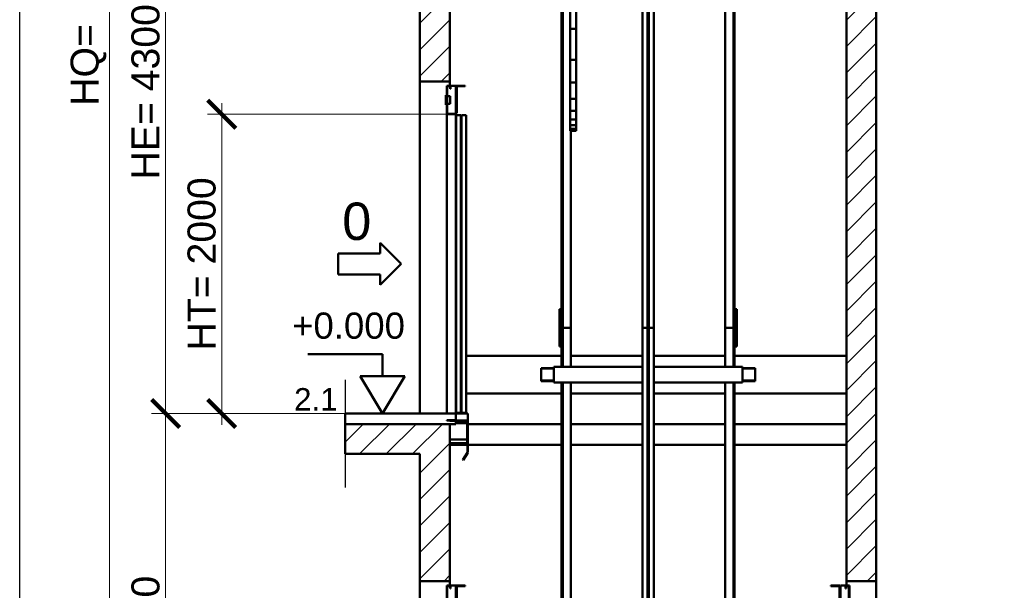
# Model space of a CAD drawing. Header units: millimetres. Extents: x 402 to 79005, y -7782 to 89952.
# Tile 369 of 426: x 50201 to 50859, y 24080 to 24462. Entities that reach past the tile are written whole.
import ezdxf
from ezdxf.enums import TextEntityAlignment as Align

# ---------------------------------------------------------------- set-up
doc = ezdxf.new("R2010")
doc.units = ezdxf.units.MM
doc.header["$LTSCALE"] = 10
doc.linetypes.add('AM_ISO08W050', pattern=[18, 12, -1.5, 3, -1.5])
doc.layers.get('0').update_dxf_attribs({"lineweight": 0})
doc.layers.get('Defpoints').update_dxf_attribs({"color": 253})
for name, color, linetype, lineweight in [('0_A_WYMIAROWANIE', 1, 'Continuous', 5), ('AM_0', 7, 'Continuous', 50), ('AM_5', 3, 'Continuous', 25), ('AM_8', 1, 'Continuous', 25), ('LDCar-AM_0', 7, 'Continuous', 50), ('LDCar-AM_4', 3, 'Continuous', 25), ('LDElectricalComponents-AM_0', 7, 'Continuous', 50), ('LDGuides-AM_0', 7, 'Continuous', 50), ('LDHallButton-AM_0', 7, 'Continuous', 50), ('LDRailBrackets-AM_0', 7, 'Continuous', 50), ('LDShaft-AM_0', 7, 'Continuous', 50), ('LDShaft-AM_4', 3, 'Continuous', 25), ('LDShaft-AM_5', 3, 'Continuous', 25), ('LDShaft-AM_7', 4, 'AM_ISO08W050', 25)]:
    doc.layers.add(name, color=color, linetype=linetype, lineweight=lineweight)
doc.layers.add('AM_VIEWS', color=1, linetype='Continuous', lineweight=25, plot=False)
doc.styles.add('LD', font='ARIALUNI.TTF')
doc.dimstyles.new('LIFT', dxfattribs={"dimtxt": 2.5, "dimasz": 2.5, "dimexe": 1.25, "dimexo": 0, "dimgap": 0.5, "dimtad": 1, "dimdec": 0, "dimzin": 1, "dimdsep": 46, "dimtxsty": 'LD', "dimblk": 'ARCHTICK', "dimcen": 0, "dimdle": 1, "dimclrd": 3, "dimclre": 3, "dimclrt": 4, "dimadec": 0, "dimazin": 0, "dimtp": 0.1, "dimtm": 0.1, "dimtfac": 0.71, "dimtdec": 0, "dimtix": 1, "dimtmove": 0, "dimatfit": 3, "dimfxl": 0, "dimtolj": 1, "dimarcsym": 0})

# ---------------------------------------------------------------- blocks, each defined once
blk = doc.blocks.new('LD_20250707104340_000001A4')
at = {"layer": 'LDShaft-AM_0'}
for p, q in [((2850, 3320), (2850, 17461)), ((2650, 17261), (2650, 3320)), ((0, 6660), (0, 8670)), ((-200, 8470), (-200, 6660)), ((-200, 6660), (-200, 4440)), ((-200, 6660), (-80, 6660)), ((-80, 6660), (0, 6660)), ((0, 6630), (0, 6660)), ((40, 4825), (43, 4825)), ((73, 4825), (78, 4825)), ((108, 4825), (747, 4825)), ((809, 4825), (1287.5, 4825)), ((1362.5, 4825), (1841, 4825)), ((1903, 4825), (2650, 4825)), ((43, 4575), (40, 4575)), ((78, 4575), (73, 4575)), ((747, 4575), (108, 4575)), ((1287.5, 4575), (809, 4575)), ((1841, 4575), (1362.5, 4575)), ((2650, 4575), (1903, 4575)), ((-200, 4370), (-700, 4370)), ((-700, 4370), (-700, 4170)), ((-80, 4370), (-200, 4370)), ((0, 4370), (-80, 4370)), ((0, 3320), (0, 4370)), ((116, 4370), (117, 4370)), ((120, 4370), (747, 4370)), ((809, 4370), (1287.5, 4370)), ((1362.5, 4370), (1841, 4370)), ((1903, 4370), (2650, 4370)), ((117, 4230), (0, 4230)), ((747, 4230), (120, 4230)), ((1287.5, 4230), (809, 4230)), ((1841, 4230), (1362.5, 4230)), ((2650, 4230), (1903, 4230)), ((-700, 4170), (-200, 4170)), ((-200, 4170), (-200, 3320)), ((-200, 3320), (-200, 1100)), ((-200, 3320), (-80, 3320)), ((-80, 3320), (0, 3320)), ((0, 3290), (0, 3320)), ((2650, 3320), (2650, 3290)), ((2650, 3320), (2730, 3320)), ((2730, 3320), (2850, 3320)), ((2850, 1100), (2850, 3320))]:
    blk.add_line(p, q, dxfattribs=at)
blk = doc.blocks.new('LD_20250707104340_000001AF')
at = {"layer": 'LDGuides-AM_0'}
for p, q in [((-5, 2500), (-37.5, 2500)), ((-37.5, 2500), (-37.5, -2500)), ((-5, -2500), (-5, 2500)), ((5, 2500), (-5, 2500)), ((-5, 2500), (-5, -2500)), ((37.5, 2500), (5, 2500)), ((5, 2500), (5, -2500)), ((5, -2500), (5, 2500)), ((37.5, -2500), (37.5, 2500)), ((-37.5, -2500), (-5, -2500)), ((-5, -2500), (5, -2500)), ((5, -2500), (37.5, -2500))]:
    blk.add_line(p, q, dxfattribs=at)
blk = doc.blocks.new('LD_20250707104340_000001B1')
at = {"layer": 'LDGuides-AM_0'}
for p, q in [((-5, 2500), (-37.5, 2500)), ((-37.5, 2500), (-37.5, -2500)), ((-5, -2500), (-5, 2500)), ((5, 2500), (-5, 2500)), ((-5, 2500), (-5, -2500)), ((37.5, 2500), (5, 2500)), ((5, 2500), (5, -2500)), ((5, -2500), (5, 2500)), ((37.5, -2500), (37.5, 2500)), ((-37.5, -2500), (-5, -2500)), ((-5, -2500), (5, -2500)), ((5, -2500), (37.5, -2500))]:
    blk.add_line(p, q, dxfattribs=at)
blk = doc.blocks.new('LD_20250707104340_000001B7')
at = {"layer": 'AM_0'}
for p, q in [((-1208, 70), (-1209, 70)), ((-578, 70), (-1205, 70)), ((-37.5, 70), (-516, 70)), ((516, 70), (37.5, 70)), ((1325, 70), (578, 70)), ((-1325, -70), (-1208, -70)), ((-1205, -70), (-578, -70)), ((-516, -70), (-37.5, -70)), ((37.5, -70), (516, -70)), ((578, -70), (1325, -70))]:
    blk.add_line(p, q, dxfattribs=at)
blk = doc.blocks.new('LD_20250707104340_000001B8')
at = {"layer": 'AM_0'}
for p, q in [((-1282, 125), (-1285, 125)), ((-1247, 125), (-1252, 125)), ((-578, 125), (-1217, 125)), ((-37.5, 125), (-516, 125)), ((516, 125), (37.5, 125)), ((1325, 125), (578, 125)), ((-1285, -125), (-1282, -125)), ((-1252, -125), (-1247, -125)), ((-1217, -125), (-578, -125)), ((-516, -125), (-37.5, -125)), ((37.5, -125), (516, -125)), ((578, -125), (1325, -125))]:
    blk.add_line(p, q, dxfattribs=at)
blk = doc.blocks.new('LD_20250707104340_000001C7')
at = {"layer": 'LDCar-AM_0'}
for p, q in [((0, 2190), (0, 2000)), ((25, 2190), (0, 2190)), ((3, 2003), (3, 2187)), ((3, 2187), (22, 2187)), ((22, 2187), (22, 2170)), ((60, 2190), (25, 2190)), ((25, 2170), (25, 2190)), ((60, 2003), (60, 2190)), ((63, 2190), (63, 2020)), ((123, 2190), (63, 2190)), ((66, 2010), (66, 2187)), ((66, 2187), (123, 2187)), ((123, 2187), (123, 2190)), ((22, 2170), (25, 2170)), ((0, 2000), (0, 0)), ((0, 2000), (63, 2000)), ((60, 2003), (3, 2003)), ((63, 2020), (60, 2020)), ((60, 2020), (60, 2003)), ((60, 0), (60, 2000)), ((63, 2000), (63, 2010)), ((63, 2010), (66, 2010)), ((63, 1995), (63, 5)), ((93, 1995), (63, 1995)), ((93, 5), (93, 1995)), ((128, 1995), (98, 1995)), ((98, 1995), (98, 5)), ((128, 5), (128, 1995)), ((0, 0), (60, 0)), ((140, 0), (60, 0)), ((60, 0), (60, -44.5)), ((63, 5), (93, 5)), ((98, 5), (128, 5)), ((140, -47.5), (140, 0)), ((60, -44.5), (0, -44.5)), ((0, -44.5), (0, -47.5)), ((0, -47.5), (60, -47.5)), ((60, -47.5), (137, -47.5)), ((137, -47.5), (137, -260)), ((140, -260), (140, -47.5)), ((137.2, -260.2), (107.2, -309.2)), ((109.8, -310.8), (139.8, -261.8)), ((137, -260), (140, -260)), ((139.8, -261.8), (137.2, -260.2)), ((107.2, -309.2), (109.8, -310.8))]:
    blk.add_line(p, q, dxfattribs=at)
blk = doc.blocks.new('LD_20250707104340_000001CC')
at = {"layer": 'LDShaft-AM_4'}
blk.add_line((-700, 225), (-700, -495), dxfattribs=at)
blk = doc.blocks.new('LD_20250707104340_000001CD')
at = {"layer": 'LDCar-AM_0'}
for p, q in [((0, 2190), (0, 2000)), ((25, 2190), (0, 2190)), ((3, 2003), (3, 2187)), ((3, 2187), (22, 2187)), ((22, 2187), (22, 2170)), ((60, 2190), (25, 2190)), ((25, 2170), (25, 2190)), ((60, 2003), (60, 2190)), ((63, 2190), (63, 2020)), ((123, 2190), (63, 2190)), ((66, 2010), (66, 2187)), ((66, 2187), (123, 2187)), ((123, 2187), (123, 2190)), ((22, 2170), (25, 2170)), ((0, 2000), (0, 0)), ((0, 2000), (63, 2000)), ((60, 2003), (3, 2003)), ((63, 2020), (60, 2020)), ((60, 2020), (60, 2003)), ((60, 0), (60, 2000)), ((63, 2000), (63, 2010)), ((63, 2010), (66, 2010)), ((63, 1995), (63, 5)), ((93, 1995), (63, 1995)), ((93, 5), (93, 1995)), ((128, 1995), (98, 1995)), ((98, 1995), (98, 5)), ((128, 5), (128, 1995)), ((0, 0), (60, 0)), ((140, 0), (60, 0)), ((60, 0), (60, -44.5)), ((63, 5), (93, 5)), ((98, 5), (128, 5)), ((140, -47.5), (140, 0)), ((60, -44.5), (0, -44.5)), ((0, -44.5), (0, -47.5)), ((0, -47.5), (60, -47.5)), ((60, -47.5), (137, -47.5)), ((137, -47.5), (137, -260)), ((140, -260), (140, -47.5)), ((137.2, -260.2), (107.2, -309.2)), ((109.8, -310.8), (139.8, -261.8)), ((137, -260), (140, -260)), ((139.8, -261.8), (137.2, -260.2)), ((107.2, -309.2), (109.8, -310.8))]:
    blk.add_line(p, q, dxfattribs=at)
blk = doc.blocks.new('LD_20250707104340_000001CE')
at = {"layer": 'LDShaft-AM_0'}
for p, q in [((35, 0), (0, 0)), ((0, 0), (0, -1)), ((35, -1), (35, 0)), ((0, -1), (35, -1)), ((0, -22.5), (0, -126)), ((116, -1), (40, -1)), ((116, -5), (40, -5)), ((40, -5), (116, -5)), ((116, -16), (40, -16)), ((116, -5), (116, -1)), ((116, -16), (116, -5)), ((116, -126), (116, -16)), ((0, -126), (0, -151)), ((0, -126), (116, -126)), ((116, -151), (116, -126)), ((0, -151), (116, -151))]:
    blk.add_line(p, q, dxfattribs=at)
blk = doc.blocks.new('LD_20250707104340_000001CF')
at = {"layer": 'LDShaft-AM_0'}
for p, q in [((-200, 0), (-700, 0)), ((-700, 0), (-700, -70)), ((-80, 0), (-200, 0)), ((0, 0), (-80, 0)), ((40, 0), (0, 0)), ((40, -70), (40, 0)), ((-700, -70), (-200, -70)), ((-200, -70), (-80, -70)), ((-80, -70), (0, -70)), ((0, -70), (40, -70))]:
    blk.add_line(p, q, dxfattribs=at)
blk = doc.blocks.new('LD_20250707104340_000001D0')
at = {"layer": 'LDHallButton-AM_0'}
for p, q in [((-3, 65), (-6, 65)), ((-6, 65), (-6, 0)), ((-6, 0), (-3, 0)), ((0, 65), (-3, 65)), ((-3, 0), (0, 0)), ((0, 58), (0, 65)), ((22, 58), (0, 58)), ((0, 7), (22, 7)), ((0, 0), (0, 7)), ((22, 7), (22, 58))]:
    blk.add_line(p, q, dxfattribs=at)
blk = doc.blocks.new('LD_ENTRY_L')
for p, q in [((0, 0), (-140.6, 140.6)), ((-140.6, 70.3), (-140.6, 140.6)), ((-421.5, -70.3), (-421.5, 70.3)), ((-140.6, 70.3), (-421.5, 70.3)), ((0, 0), (-140.6, -140.6)), ((-140.6, -70.3), (-421.5, -70.3)), ((-140.6, -140.6), (-140.6, -70.3))]:
    blk.add_line(p, q)
blk = doc.blocks.new('LD_20250707104340_000001D2')
at = {"layer": 'LDCar-AM_0'}
blk.add_blockref('LD_ENTRY_L', (0, 0), dxfattribs=at)
at = {"layer": 'LDCar-AM_0', "style": 'LD'}
blk.add_text('0', height=250, dxfattribs=at).set_placement((-200, 160), align=Align.RIGHT)
blk = doc.blocks.new('LD_ENTRY_FLOOR_L')
for p, q in [((-150, 250), (0, 0)), ((0, 0), (150, 250))]:
    blk.add_line(p, q)
at = {"layer": 'AM_0'}
for p, q in [((0, 397.7), (-500, 397.7)), ((0, 250), (0, 397.7)), ((150, 250), (-150, 250))]:
    blk.add_line(p, q, dxfattribs=at)
blk = doc.blocks.new('LD_20250707104340_000001D3')
at = {"layer": 'LDCar-AM_0'}
blk.add_blockref('LD_ENTRY_FLOOR_L', (0, 0), dxfattribs=at)
at = {"layer": 'LDCar-AM_0', "style": 'LD'}
blk.add_text('+0.000', height=175, dxfattribs=at).set_placement((150, 500), align=Align.RIGHT)
blk = doc.blocks.new('LD_20250707104340_000001E5')
at = {"layer": 'LDShaft-AM_7'}
blk.add_line((0, -13822), (0, 4289), dxfattribs=at)
blk = doc.blocks.new('LD_20250707104340_000001EA')
at = {"layer": 'LDCar-AM_0'}
for p, q in [((-63, 2190), (-123, 2190)), ((-123, 2190), (-123, 2187)), ((-123, 2187), (-66, 2187)), ((-66, 2187), (-66, 2010)), ((-63, 2020), (-63, 2190)), ((-25, 2190), (-60, 2190)), ((-60, 2190), (-60, 2003)), ((-25, 2190), (-25, 2170)), ((0, 2190), (-25, 2190)), ((-22, 2170), (-22, 2187)), ((-22, 2187), (-3, 2187)), ((-3, 2187), (-3, 2003)), ((0, 2000), (0, 2190)), ((-25, 2170), (-22, 2170)), ((-98, 1995), (-128, 1995)), ((-128, 1995), (-128, 5)), ((-98, 5), (-98, 1995)), ((-63, 1995), (-93, 1995)), ((-93, 1995), (-93, 5)), ((-66, 2010), (-63, 2010)), ((-60, 2020), (-63, 2020)), ((-63, 2010), (-63, 2000)), ((-63, 2000), (0, 2000)), ((-63, 5), (-63, 1995)), ((-60, 2003), (-60, 2020)), ((-3, 2003), (-60, 2003)), ((-60, 2000), (-60, 0)), ((0, 0), (0, 2000)), ((-60, 0), (-140, 0)), ((-140, 0), (-140, -47.5)), ((-128, 5), (-98, 5)), ((-93, 5), (-63, 5)), ((-60, -44.5), (-60, 0)), ((-60, 0), (0, 0)), ((-140, -47.5), (-140, -260)), ((-137, -260), (-137, -47.5)), ((-137, -47.5), (-60, -47.5)), ((0, -44.5), (-60, -44.5)), ((-60, -47.5), (0, -47.5)), ((0, -47.5), (0, -44.5)), ((-140, -260), (-137, -260)), ((-137.2, -260.2), (-139.8, -261.8)), ((-139.8, -261.8), (-109.8, -310.8)), ((-107.2, -309.2), (-137.2, -260.2)), ((-109.8, -310.8), (-107.2, -309.2))]:
    blk.add_line(p, q, dxfattribs=at)
blk = doc.blocks.new('LD_20250707104340_000001EF')
at = {"layer": 'LDElectricalComponents-AM_0'}
for p, q in [((-20, -150), (-20, -209)), ((20, -209), (20, -150)), ((-20, -343.5), (-20, -920)), ((20, -920), (20, -343.5)), ((20, -920), (-20, -920)), ((-20, -920), (-20, -1433.3)), ((-20, -920), (20, -920)), ((20, -1433.3), (20, -920)), ((20, -1433.3), (-20, -1433.3)), ((-20, -1433.3), (-20, -1499.4)), ((20, -1499.4), (20, -1433.3)), ((-20, -1499.4), (-20, -1602.5)), ((20, -1602.5), (20, -1499.4)), ((-20, -1602.5), (-20, -2022.8)), ((20, -1602.5), (-20, -1602.5)), ((-20, -1602.5), (20, -1602.5)), ((20, -2022.8), (20, -1602.5)), ((20, -2022.8), (-20, -2022.8)), ((-20, -2022.8), (-20, -2407.1)), ((-20, -2022.8), (20, -2022.8)), ((20, -2407.1), (20, -2022.8)), ((20, -2407.1), (-20, -2407.1)), ((-20, -2407.1), (-20, -2689.3)), ((-20, -2407.1), (20, -2407.1)), ((20, -2689.3), (20, -2407.1)), ((20, -2689.3), (-20, -2689.3)), ((-20, -2689.3), (-20, -2896.2)), ((-20, -2689.3), (20, -2689.3)), ((20, -2896.2), (20, -2689.3)), ((20, -2896.2), (-20, -2896.2)), ((-20, -2896.2), (-20, -3047.6)), ((-20, -2896.2), (20, -2896.2)), ((20, -3047.6), (20, -2896.2)), ((20, -3047.6), (-20, -3047.6)), ((-20, -3047.6), (-20, -3157.9)), ((-20, -3047.6), (20, -3047.6)), ((20, -3157.9), (20, -3047.6)), ((20, -3157.9), (-20, -3157.9)), ((-20, -3157.9), (-20, -3237.6)), ((-20, -3157.9), (20, -3157.9)), ((20, -3237.6), (20, -3157.9)), ((20, -3237.6), (-20, -3237.6)), ((-20, -3237.6), (-20, -3294.2)), ((-20, -3237.6), (20, -3237.6)), ((20, -3294.2), (20, -3237.6)), ((20, -3294.2), (-20, -3294.2)), ((-20, -3294.2), (-20, -3333)), ((-20, -3294.2), (20, -3294.2)), ((20, -3333), (-20, -3333)), ((-20, -3333), (-20, -3357.4)), ((-20, -3333), (20, -3333)), ((20, -3333), (20, -3294.2)), ((20, -3357.4), (20, -3333)), ((20, -3357.4), (-20, -3357.4)), ((-20, -3357.4), (-20, -3369.7)), ((-20, -3357.4), (20, -3357.4)), ((20, -3369.7), (-20, -3369.7)), ((-20, -3369.7), (-20, -3370.6)), ((-20, -3369.7), (20, -3369.7)), ((-20, -3370.6), (20, -3370.6)), ((20, -3369.7), (20, -3357.4)), ((20, -3370.6), (20, -3369.7))]:
    blk.add_line(p, q, dxfattribs=at)
blk = doc.blocks.new('LD_20250707104340_000001F6')
at = {"layer": 'LDGuides-AM_0'}
for p, q in [((24, 2500), (-31, 2500)), ((-31, 2500), (-31, 2239)), ((24, 2239), (24, 2500)), ((31, 2500), (24, 2500)), ((24, 2500), (24, 2239)), ((31, 2239), (31, 2500)), ((-31, 2135), (-31, -261)), ((24, -261), (24, 2135)), ((24, 2135), (24, -261)), ((31, -261), (31, 2135)), ((-31, -365), (-31, -2500)), ((24, -2500), (24, -365)), ((24, -365), (24, -2500)), ((31, -2500), (31, -365)), ((-31, -2500), (24, -2500)), ((24, -2500), (31, -2500))]:
    blk.add_line(p, q, dxfattribs=at)
blk = doc.blocks.new('LD_20250707104340_000001FA')
at = {"layer": 'LDGuides-AM_0'}
for p, q in [((24, 2500), (-31, 2500)), ((-31, 2500), (-31, 2239)), ((24, 2239), (24, 2500)), ((31, 2500), (24, 2500)), ((24, 2500), (24, 2239)), ((31, 2239), (31, 2500)), ((-31, 2135), (-31, -240.5)), ((24, -240.5), (24, 2135)), ((24, 2135), (24, -240.5)), ((31, -240.5), (31, 2135)), ((-31, -385.5), (-31, -1940.5)), ((24, -1940.5), (24, -385.5)), ((24, -385.5), (24, -1940.5)), ((31, -1940.5), (31, -385.5)), ((-31, -2085.5), (-31, -2500)), ((24, -2500), (24, -2085.5)), ((24, -2085.5), (24, -2500)), ((31, -2500), (31, -2085.5)), ((-31, -2500), (24, -2500)), ((24, -2500), (31, -2500))]:
    blk.add_line(p, q, dxfattribs=at)
blk = doc.blocks.new('LD_20250707104340_000001FB')
at = {"layer": 'AM_0'}
for p, q in [((15, 125), (0, 125)), ((0, 125), (0, -125)), ((15, -125), (15, 125)), ((0, -125), (15, -125))]:
    blk.add_line(p, q, dxfattribs=at)
blk = doc.blocks.new('LD_20250707104340_00000200')
at = {"layer": 'LDGuides-AM_0'}
for p, q in [((-24, 2500), (-31, 2500)), ((-31, 2500), (-31, 2239)), ((27, 2500), (-24, 2500)), ((-24, 2500), (-24, 2239)), ((-24, 2239), (-24, 2500)), ((-31, 2135), (-31, 2117)), ((-24, 2135), (-24, 2117)), ((-24, 2117), (-24, 2135)), ((-31, 1837), (-31, -261)), ((-24, 1837), (-24, -261)), ((-24, -261), (-24, 1837)), ((-31, -365), (-31, -2500)), ((-24, -365), (-24, -2500)), ((-24, -2500), (-24, -365)), ((31, -2500), (31, -1183.6)), ((-31, -2500), (-24, -2500)), ((-24, -2500), (31, -2500))]:
    blk.add_line(p, q, dxfattribs=at)
blk = doc.blocks.new('LD_20250707104340_00000202')
at = {"layer": 'LDGuides-AM_0'}
for p, q in [((-24, 2500), (-31, 2500)), ((-31, 2500), (-31, 2239)), ((31, 2500), (-24, 2500)), ((-24, 2500), (-24, 2239)), ((-24, 2239), (-24, 2500)), ((31, 2239), (31, 2500)), ((-31, 2135), (-31, -240.5)), ((-24, 2135), (-24, -240.5)), ((-24, -240.5), (-24, 2135)), ((31, -240.5), (31, 2135)), ((-31, -385.5), (-31, -1940.5)), ((-24, -385.5), (-24, -1940.5)), ((-24, -1940.5), (-24, -385.5)), ((31, -1940.5), (31, -385.5)), ((-31, -2085.5), (-31, -2500)), ((-24, -2085.5), (-24, -2500)), ((-24, -2500), (-24, -2085.5)), ((31, -2500), (31, -2085.5)), ((-31, -2500), (-24, -2500)), ((-24, -2500), (31, -2500))]:
    blk.add_line(p, q, dxfattribs=at)
blk = doc.blocks.new('LD_20250707104340_00000203')
at = {"layer": 'AM_0'}
for p, q in [((0, 125), (-15, 125)), ((-15, 125), (-15, -125)), ((0, -125), (0, 125)), ((-15, -125), (0, -125))]:
    blk.add_line(p, q, dxfattribs=at)
blk = doc.blocks.new('LD_20250707104341_00000000')
at = {"layer": 'LDRailBrackets-AM_0'}
for p, q in [((-693, 44), (-715, 44)), ((-715, 44), (-715, 40)), ((-715, 40), (-693, 40)), ((-715, 40), (-715, -40)), ((-630, 44), (-693, 44)), ((-693, 44), (-693, 40)), ((-693, 40), (-693, 44)), ((-693, 40), (-630, 40)), ((-630, 52), (-630, -52)), ((-37.5, 52), (-630, 52)), ((630, 52), (37.5, 52)), ((630, -52), (630, 52)), ((693, 44), (630, 44)), ((630, 40), (693, 40)), ((693, 40), (693, 44)), ((693, 44), (693, 40)), ((715, 44), (693, 44)), ((693, 40), (715, 40)), ((715, 40), (715, 44)), ((715, -40), (715, 40)), ((-693, -40), (-715, -40)), ((-715, -40), (-715, -44)), ((-715, -44), (-693, -44)), ((-630, -40), (-693, -40)), ((-693, -40), (-693, -44)), ((-693, -44), (-693, -40)), ((-693, -44), (-630, -44)), ((-630, -52), (-37.5, -52)), ((37.5, -52), (630, -52)), ((693, -40), (630, -40)), ((630, -44), (693, -44)), ((693, -44), (693, -40)), ((693, -40), (693, -44)), ((715, -40), (693, -40)), ((693, -44), (715, -44)), ((715, -44), (715, -40))]:
    blk.add_line(p, q, dxfattribs=at)
blk = doc.blocks.new('LD_20250707104341_00000008')
at = {"layer": 'AM_8'}
for p, q in [((-200, 7047.8), (0, 7247.8)), ((2650, 7069.4), (2850, 7269.4)), ((-200, 6871.1), (0, 7071.1)), ((2650, 6892.6), (2850, 7092.6)), ((2650, 6715.9), (2850, 6915.9)), ((-200, 6694.3), (0, 6894.3)), ((-57.5, 6660), (0, 6717.5)), ((2650, 6539.1), (2850, 6739.1)), ((2650, 6362.3), (2850, 6562.3)), ((2650, 6185.5), (2850, 6385.5)), ((2650, 6008.8), (2850, 6208.8)), ((2650, 5832), (2850, 6032)), ((2650, 5655.2), (2850, 5855.2)), ((2650, 5478.4), (2850, 5678.4)), ((2650, 5301.7), (2850, 5501.7)), ((2650, 5124.9), (2850, 5324.9)), ((2650, 4948.1), (2850, 5148.1)), ((2650, 4771.3), (2850, 4971.3)), ((2650, 4594.5), (2850, 4794.5)), ((2650, 4417.8), (2850, 4617.8)), ((2650, 4241), (2850, 4441)), ((-700, 4249.7), (-579.7, 4370)), ((-603, 4170), (-403, 4370)), ((-426.2, 4170), (-226.2, 4370)), ((-249.4, 4170), (-49.4, 4370)), ((-200, 4042.6), (0, 4242.6)), ((2650, 4064.2), (2850, 4264.2)), ((2650, 3887.4), (2850, 4087.4)), ((-200, 3865.9), (0, 4065.9)), ((-200, 3689.1), (0, 3889.1)), ((2650, 3710.7), (2850, 3910.7)), ((-200, 3512.3), (0, 3712.3)), ((2650, 3533.9), (2850, 3733.9)), ((2650, 3357.1), (2850, 3557.1)), ((-200, 3335.5), (0, 3535.5)), ((-38.8, 3320), (0, 3358.8)), ((2789.7, 3320), (2850, 3380.3))]:
    blk.add_line(p, q, dxfattribs=at)
blk = doc.blocks.new('_ArchTick')
at = {"color": 0, "linetype": 'ByBlock', "const_width": 0.15}
blk.add_lwpolyline([(-0.5, -0.5), (0.5, 0.5)], dxfattribs=at)
blk = doc.blocks.new('*D3924')
at = {"layer": 'Defpoints', "color": 0}
for p in [(133935.6, 6002.2), (135635.6, 6002.2), (135635.6, 2662.2)]:
    blk.add_point(p, dxfattribs=at)
at = {"layer": 'LDShaft-AM_5', "color": 3, "lineweight": -2}
for p, q in [((133935.6, 2587.2), (133935.6, 6077.2)), ((135635.6, 6002.2), (133841.9, 6002.2)), ((135635.6, 2662.2), (133841.9, 2662.2))]:
    blk.add_line(p, q, dxfattribs=at)
at = {"layer": 'LDShaft-AM_5', "color": 3, "lineweight": -2, "xscale": 187.5, "yscale": 187.5, "zscale": 187.5}
for p, rotation in [((133935.6, 6002.2), 90), ((133935.6, 2662.2), 270)]:
    blk.add_blockref('_ArchTick', p, dxfattribs=dict(at, rotation=rotation))
at = {"layer": 'LDShaft-AM_5', "color": 4, "insert": (133802.3, 4332.2), "char_height": 187.5, "attachment_point": 5, "rotation": 90, "style": 'LD'}
blk.add_mtext('\\A1;HE= 3340', dxfattribs=at)
blk = doc.blocks.new('*D3925')
at = {"layer": 'Defpoints', "color": 0}
for p in [(133935.6, 10302.2), (135635.6, 10302.2), (135635.6, 6002.2)]:
    blk.add_point(p, dxfattribs=at)
at = {"layer": 'LDShaft-AM_5', "color": 3, "lineweight": -2}
for p, q in [((133935.6, 5927.2), (133935.6, 10377.2)), ((135635.6, 10302.2), (133841.9, 10302.2)), ((135635.6, 6002.2), (133841.9, 6002.2))]:
    blk.add_line(p, q, dxfattribs=at)
at = {"layer": 'LDShaft-AM_5', "color": 3, "lineweight": -2, "xscale": 187.5, "yscale": 187.5, "zscale": 187.5}
for p, rotation in [((133935.6, 10302.2), 90), ((133935.6, 6002.2), 270)]:
    blk.add_blockref('_ArchTick', p, dxfattribs=dict(at, rotation=rotation))
at = {"layer": 'LDShaft-AM_5', "color": 4, "insert": (133802.3, 8152.2), "char_height": 187.5, "attachment_point": 5, "rotation": 90, "style": 'LD'}
blk.add_mtext('\\A1;HE= 4300', dxfattribs=at)
blk = doc.blocks.new('*D3934')
at = {"layer": 'AM_5', "color": 3, "lineweight": -2}
for p, q in [((133560.6, 2587.2), (133560.6, 14877.2)), ((135835.6, 14802.2), (133466.9, 14802.2)), ((135835.6, 2662.2), (133466.9, 2662.2))]:
    blk.add_line(p, q, dxfattribs=at)
at = {"layer": 'Defpoints', "color": 0}
for p in [(133560.6, 14802.2), (135835.6, 14802.2), (135835.6, 2662.2)]:
    blk.add_point(p, dxfattribs=at)
at = {"layer": 'AM_5', "color": 3, "lineweight": -2, "xscale": 187.5, "yscale": 187.5, "zscale": 187.5}
for p, rotation in [((133560.6, 14802.2), 90), ((133560.6, 2662.2), 270)]:
    blk.add_blockref('_ArchTick', p, dxfattribs=dict(at, rotation=rotation))
at = {"layer": 'AM_5', "color": 4, "insert": (133420.4, 8732.2), "char_height": 187.5, "attachment_point": 5, "rotation": 90, "style": 'LD'}
blk.add_mtext('\\A1;HQ= 12140', dxfattribs=at)
blk = doc.blocks.new('*D3946')
at = {"layer": 'Defpoints', "color": 0}
for p in [(134310.6, 8002.2), (135815.6, 8002.2), (135815.6, 6002.2)]:
    blk.add_point(p, dxfattribs=at)
at = {"layer": 'LDShaft-AM_5', "color": 3, "lineweight": -2}
for p, q in [((134310.6, 5927.2), (134310.6, 8077.2)), ((135815.6, 8002.2), (134216.9, 8002.2)), ((135815.6, 6002.2), (134216.9, 6002.2))]:
    blk.add_line(p, q, dxfattribs=at)
at = {"layer": 'LDShaft-AM_5', "color": 3, "lineweight": -2, "xscale": 187.5, "yscale": 187.5, "zscale": 187.5}
for p, rotation in [((134310.6, 8002.2), 90), ((134310.6, 6002.2), 270)]:
    blk.add_blockref('_ArchTick', p, dxfattribs=dict(at, rotation=rotation))
at = {"layer": 'LDShaft-AM_5', "color": 4, "insert": (134177.3, 7002.2), "char_height": 187.5, "attachment_point": 5, "rotation": 90, "style": 'LD'}
blk.add_mtext('\\A1;HT= 2000', dxfattribs=at)
blk = doc.blocks.new('LD_20250707104341_0000000C')
at = {"layer": 'LDCar-AM_4'}
blk.add_line((-700, 4665), (-700, 3945), dxfattribs=at)
blk = doc.blocks.new('zw$317')
at = {"layer": 'AM_VIEWS'}
blk.add_lwpolyline([(3294.9, -1941), (13213.7, -1941), (13213.7, -22464.2), (3294.9, -22464.2)], close=True, dxfattribs=at)
for name, p in [('LD_20250707104340_000001E5', (7494.9, -7130)), ('LD_20250707104340_000001A4', (6169.9, -20527)), ('LD_20250707104341_00000008', (6169.9, -20527)), ('LD_20250707104341_0000000C', (6169.9, -20527)), ('LD_20250707104340_00000200', (6947.9, -13014)), ('LD_20250707104340_000001AF', (7494.9, -13014)), ('LD_20250707104340_000001F6', (8041.9, -13014)), ('LD_20250707104340_000001EF', (6994.9, -10827)), ('LD_20250707104340_000001CD', (6149.9, -16087)), ('LD_20250707104340_000001D0', (6149.9, -14024.5)), ('LD_20250707104340_000001D2', (5844.9, -15087)), ('LD_20250707104340_00000203', (6916.9, -15514)), ('LD_20250707104340_000001FB', (8072.9, -15514)), ('LD_20250707104340_000001D3', (5719.9, -16087)), ('LD_20250707104340_00000202', (6947.9, -18014)), ('LD_20250707104340_000001B1', (7494.9, -18014)), ('LD_20250707104340_000001FA', (8041.9, -18014)), ('LD_20250707104340_000001B8', (7494.9, -15827)), ('LD_20250707104341_00000000', (7494.9, -15827)), ('LD_20250707104340_000001CC', (6169.9, -16087)), ('LD_20250707104340_000001CF', (6169.9, -16087)), ('LD_20250707104340_000001CE', (6169.9, -16134.5)), ('LD_20250707104340_000001B7', (7494.9, -16227)), ('LD_20250707104340_000001C7', (6149.9, -19427)), ('LD_20250707104340_000001EA', (8839.9, -19427))]:
    blk.add_blockref(name, p)
at = {"layer": 'LDShaft-AM_0', "insert": (5419.9, -16067), "char_height": 150, "attachment_point": 9, "style": 'LD'}
blk.add_mtext('\\fArial Unicode MS|b0|i0;\\l\\C256;2.1', dxfattribs=at)
at = {"layer": 'AM_5'}
dim = blk.add_linear_dim(base=(3894.9, -7287), p1=(6169.9, -19427), p2=(6169.9, -7287), angle=90, text='HQ= <>', dimstyle='LIFT', override={"dimscale": 75, "dimtxt": 2.5, "dimtix": 1}, dxfattribs=at)
dim.commit()
dim.dimension.update_dxf_attribs({"geometry": '*D3934', "text_midpoint": (3754.7, -13357), "insert": (-129665.7, -22089.2)})
at = {"layer": 'LDShaft-AM_5'}
for base, p1, p2, text, picture, middle in [((4269.9, -11787), (5969.9, -16087), (5969.9, -11787), 'HE= <>', '*D3925', (4136.6, -13937)), ((4644.9, -14087), (6149.9, -16087), (6149.9, -14087), 'HT= <>', '*D3946', (4511.6, -15087)), ((4269.9, -16087), (5969.9, -19427), (5969.9, -16087), 'HE= <>', '*D3924', (4136.6, -17757))]:
    dim = blk.add_linear_dim(base=base, p1=p1, p2=p2, angle=90, text=text, dimstyle='LIFT', override={"dimscale": 75, "dimtxt": 2.5, "dimtix": 1}, dxfattribs=at)
    dim.commit()
    dim.dimension.update_dxf_attribs({"geometry": picture, "text_midpoint": middle, "insert": (-129665.7, -22089.2)})

msp = doc.modelspace()

# ---------------------------------------------------------------- block references
at = {"layer": '0_A_WYMIAROWANIE', "lineweight": 9, "xscale": 0.1, "yscale": 0.1, "zscale": 0.1}
msp.add_blockref('zw$317', (49871.66, 25807.125), dxfattribs=at)

doc.saveas('drawing.dxf')
